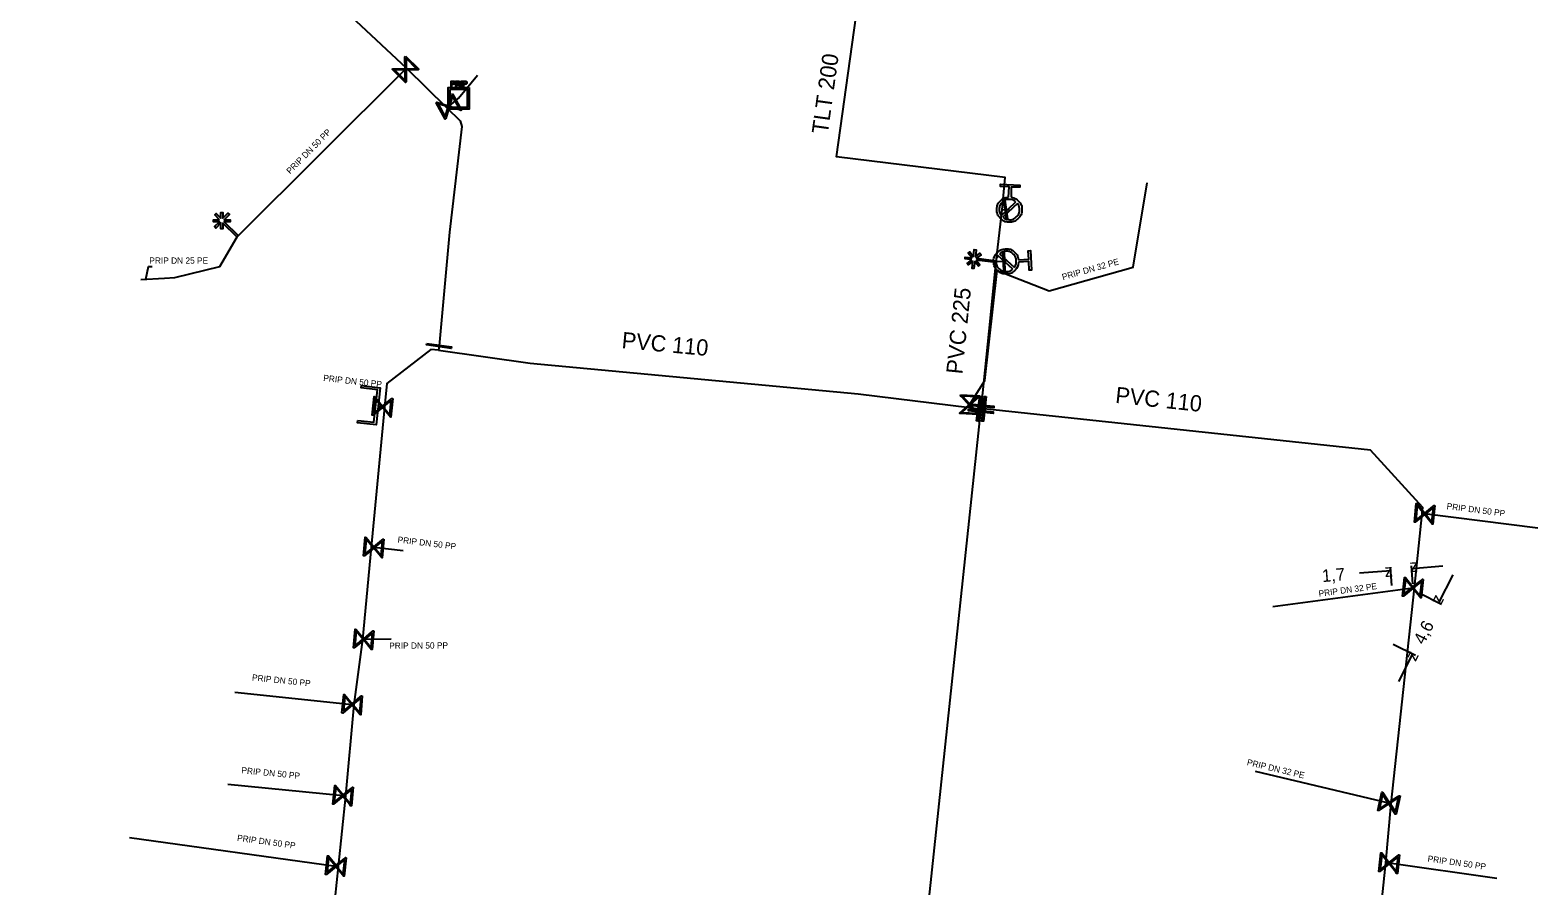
# Model space of a CAD drawing. Extents: x -643842 to -636370, y -1119190 to -1110210.
# Drawn here: x -642415.6 to -642294.6, y -1113998.6 to -1113930 of the extents above; entities that cross this region are included whole.
import ezdxf

# ---------------------------------------------------------------- set-up
doc = ezdxf.new("R2010")
doc.units = 0
for name, color, linetype in [('2', 7, 'Continuous'), ('22', 7, 'Continuous'), ('3', 7, 'Continuous'), ('Default', 7, 'Continuous'), ('Level 10', 7, 'Continuous'), ('Level 16', 7, 'Continuous'), ('Level 18', 7, 'Continuous'), ('Level 20', 7, 'Continuous'), ('Level 21', 7, 'Continuous'), ('Level 23', 7, 'Continuous'), ('Level 33', 7, 'Continuous')]:
    doc.layers.add(name, color=color, linetype=linetype)

msp = doc.modelspace()

# ---------------------------------------------------------------- linework, layer by layer
at = {"layer": '2'}
for points in [[(-642400.41, -1113945.17), (-642400.79, -1113944.79), (-642400.68, -1113944.68), (-642400.31, -1113945.06), (-642400.31, -1113944.59), (-642400.15, -1113944.59), (-642400.15, -1113945.06), (-642399.74, -1113944.65), (-642399.63, -1113944.76), (-642400.05, -1113945.17), (-642399.57, -1113945.17), (-642399.57, -1113945.33), (-642400.04, -1113945.33), (-642398.92, -1113946.45), (-642399.03, -1113946.56), (-642400.15, -1113945.44), (-642400.15, -1113945.91), (-642400.31, -1113945.91), (-642400.31, -1113945.43), (-642400.72, -1113945.84), (-642400.83, -1113945.73), (-642400.42, -1113945.33), (-642400.89, -1113945.33), (-642400.89, -1113945.17), (-642400.41, -1113945.17)], [(-642340.05, -1113948.38), (-642340.59, -1113948.32), (-642340.57, -1113948.17), (-642340.04, -1113948.23), (-642340.33, -1113947.86), (-642340.21, -1113947.76), (-642339.92, -1113948.13), (-642339.85, -1113947.56), (-642339.7, -1113947.58), (-642339.76, -1113948.16), (-642339.39, -1113947.86), (-642339.3, -1113947.98), (-642339.66, -1113948.27), (-642338.09, -1113948.46), (-642338.1, -1113948.61), (-642339.68, -1113948.43), (-642339.39, -1113948.8), (-642339.51, -1113948.89), (-642339.81, -1113948.52), (-642339.87, -1113949.1), (-642340.03, -1113949.08), (-642339.96, -1113948.51), (-642340.33, -1113948.8), (-642340.42, -1113948.68), (-642340.05, -1113948.38)]]:
    msp.add_lwpolyline(points, dxfattribs=at)
at = {"layer": '22'}
msp.add_lwpolyline([(-642406.34, -1113949.94), (-642406.12, -1113948.92), (-642405.83, -1113948.92)], dxfattribs=at)
at = {"layer": '3'}
msp.add_lwpolyline([(-642389.33, -1113961.29), (-642388.03, -1113961.43), (-642387.73, -1113958.82), (-642389.04, -1113958.68), (-642389.02, -1113958.49), (-642387.53, -1113958.66), (-642387.86, -1113961.64), (-642389.35, -1113961.47), (-642389.33, -1113961.29)], dxfattribs=at)
at = {"layer": 'Default'}
for points in [[(-642381.68, -1113934.05), (-642381.64, -1113934.05), (-642381.62, -1113934.06), (-642381.59, -1113934.06), (-642381.56, -1113934.08), (-642381.54, -1113934.09), (-642381.53, -1113934.12), (-642381.52, -1113934.15), (-642381.52, -1113934.18), (-642381.52, -1113934.23), (-642381.55, -1113934.27), (-642381.59, -1113934.31), (-642381.68, -1113934.31)], [(-642381.68, -1113934.26), (-642381.62, -1113934.26), (-642381.6, -1113934.24), (-642381.58, -1113934.22), (-642381.58, -1113934.18), (-642381.58, -1113934.15), (-642381.59, -1113934.13), (-642381.6, -1113934.11), (-642381.62, -1113934.11), (-642381.64, -1113934.1), (-642381.68, -1113934.1)], [(-642381.21, -1113934.39), (-642381.24, -1113934.35), (-642381.25, -1113934.33), (-642381.27, -1113934.31), (-642381.28, -1113934.31), (-642381.29, -1113934.3), (-642381.31, -1113934.29), (-642381.32, -1113934.29), (-642381.34, -1113934.29)], [(-642381.28, -1113934.24), (-642381.24, -1113934.24), (-642381.22, -1113934.24), (-642381.2, -1113934.23), (-642381.19, -1113934.21), (-642381.18, -1113934.19), (-642381.18, -1113934.17), (-642381.18, -1113934.14), (-642381.2, -1113934.12), (-642381.22, -1113934.1), (-642381.27, -1113934.1)], [(-642381.27, -1113934.05), (-642381.21, -1113934.05), (-642381.18, -1113934.06), (-642381.15, -1113934.08), (-642381.14, -1113934.11), (-642381.12, -1113934.14), (-642381.12, -1113934.17), (-642381.12, -1113934.22), (-642381.15, -1113934.25), (-642381.18, -1113934.28), (-642381.24, -1113934.29), (-642381.22, -1113934.3), (-642381.2, -1113934.31), (-642381.18, -1113934.33), (-642381.16, -1113934.37)], [(-642380.72, -1113934.05), (-642380.68, -1113934.05), (-642380.66, -1113934.06), (-642380.62, -1113934.06), (-642380.6, -1113934.08), (-642380.58, -1113934.09), (-642380.57, -1113934.12), (-642380.56, -1113934.15), (-642380.56, -1113934.18), (-642380.56, -1113934.23), (-642380.59, -1113934.27), (-642380.62, -1113934.31), (-642380.72, -1113934.31)], [(-642380.72, -1113934.26), (-642380.66, -1113934.26), (-642380.64, -1113934.24), (-642380.61, -1113934.22), (-642380.61, -1113934.18), (-642380.61, -1113934.15), (-642380.63, -1113934.14), (-642380.64, -1113934.12), (-642380.66, -1113934.11), (-642380.68, -1113934.11), (-642380.72, -1113934.11)], [(-642336.9, -1113943.37), (-642336.55, -1113943.41), (-642336.3, -1113943.68), (-642336.02, -1113943.98), (-642336.03, -1113944.4), (-642336.04, -1113944.81), (-642336.35, -1113945.09), (-642336.65, -1113945.37), (-642337.07, -1113945.36), (-642337.48, -1113945.35), (-642337.76, -1113945.04), (-642338.04, -1113944.74), (-642338.03, -1113944.33), (-642338.02, -1113943.91), (-642337.71, -1113943.63), (-642337.45, -1113943.38), (-642337.09, -1113943.36)], [(-642336.5, -1113943.74), (-642336.71, -1113943.56), (-642337, -1113943.55), (-642337.34, -1113943.53), (-642337.59, -1113943.76), (-642337.83, -1113943.99), (-642337.84, -1113944.33), (-642337.85, -1113944.62), (-642337.68, -1113944.85)], [(-642337.56, -1113944.98), (-642337.35, -1113945.16), (-642337.06, -1113945.17), (-642336.72, -1113945.18), (-642336.48, -1113944.95), (-642336.23, -1113944.72), (-642336.22, -1113944.38), (-642336.21, -1113944.1), (-642336.38, -1113943.87)], [(-642336.29, -1113948.57), (-642336.3, -1113948.93), (-642336.55, -1113949.2), (-642336.83, -1113949.5), (-642337.25, -1113949.52), (-642337.66, -1113949.54), (-642337.97, -1113949.26), (-642338.27, -1113948.98), (-642338.29, -1113948.56), (-642338.31, -1113948.15), (-642338.03, -1113947.84), (-642337.75, -1113947.54), (-642337.33, -1113947.52), (-642336.92, -1113947.5), (-642336.61, -1113947.78), (-642336.34, -1113948.03), (-642336.3, -1113948.39)], [(-642337.95, -1113948.04), (-642338.11, -1113948.26), (-642338.1, -1113948.55), (-642338.09, -1113948.89), (-642337.84, -1113949.12), (-642337.59, -1113949.34), (-642337.25, -1113949.33), (-642336.96, -1113949.32), (-642336.75, -1113949.13)], [(-642336.63, -1113949), (-642336.46, -1113948.78), (-642336.48, -1113948.48), (-642336.49, -1113948.15), (-642336.74, -1113947.92), (-642336.99, -1113947.69), (-642337.32, -1113947.71), (-642337.62, -1113947.72), (-642337.82, -1113947.91)]]:
    msp.add_open_spline(points, degree=3, dxfattribs=at)
at = {"layer": 'Level 10'}
for points in [[(-642308.92, -1113973.52), (-642306.43, -1113973.32)], [(-642306.33, -1113974.53), (-642306.45, -1113973.07)], [(-642304.64, -1113974.4), (-642304.75, -1113972.94)], [(-642302.24, -1113972.99), (-642304.73, -1113973.19)], [(-642301.45, -1113973.68), (-642302.58, -1113975.91)], [(-642304.15, -1113975.12), (-642302.36, -1113976.02)], [(-642306.22, -1113979.23), (-642304.43, -1113980.13)], [(-642305.78, -1113982.25), (-642304.66, -1113980.02)]]:
    msp.add_lwpolyline(points, dxfattribs=at)
at = {"layer": 'Level 16'}
for points in [[(-642385.49, -1113932.04), (-642384.43, -1113933.1), (-642384.48, -1113933.14), (-642384.6, -1113933.14), (-642385.44, -1113933.14), (-642385.44, -1113934.11), (-642385.49, -1113934.16), (-642386.55, -1113933.1), (-642386.5, -1113933.06), (-642385.53, -1113933.06), (-642385.54, -1113932.22), (-642385.54, -1113932.09), (-642385.49, -1113932.04)], [(-642385.45, -1113932.22), (-642385.44, -1113933.05), (-642384.61, -1113933.05), (-642385.45, -1113932.22)], [(-642385.53, -1113933.99), (-642385.53, -1113933.14), (-642386.37, -1113933.15), (-642385.53, -1113933.99)], [(-642381.72, -1113935.06), (-642380.99, -1113936.37), (-642381.05, -1113936.4), (-642381.17, -1113936.36), (-642381.98, -1113936.13), (-642382.25, -1113937.06), (-642382.3, -1113937.1), (-642383.03, -1113935.79), (-642382.98, -1113935.75), (-642382.04, -1113936.02), (-642381.81, -1113935.21), (-642381.78, -1113935.09), (-642381.72, -1113935.06)], [(-642382.3, -1113936.92), (-642382.07, -1113936.11), (-642382.88, -1113935.88), (-642382.3, -1113936.92)], [(-642381.73, -1113935.24), (-642381.96, -1113936.05), (-642381.15, -1113936.27), (-642381.73, -1113935.24)], [(-642337.39, -1113943.6), (-642337.18, -1113945.09), (-642337.27, -1113945.1), (-642337.48, -1113943.61), (-642337.39, -1113943.6)], [(-642337.46, -1113947.76), (-642337.39, -1113949.26), (-642337.48, -1113949.26), (-642337.55, -1113947.76), (-642337.46, -1113947.76)], [(-642383.78, -1113955.1), (-642381.8, -1113955.38), (-642381.82, -1113955.5), (-642383.8, -1113955.22), (-642383.78, -1113955.1)], [(-642386.52, -1113959.51), (-642386.66, -1113961.01), (-642386.73, -1113961), (-642386.81, -1113960.9), (-642387.34, -1113960.25), (-642388.09, -1113960.87), (-642388.16, -1113960.87), (-642388.02, -1113959.37), (-642387.95, -1113959.38), (-642387.33, -1113960.13), (-642386.69, -1113959.59), (-642386.59, -1113959.51), (-642386.52, -1113959.51)], [(-642388.05, -1113960.72), (-642387.4, -1113960.18), (-642387.94, -1113959.54), (-642388.05, -1113960.72)], [(-642386.63, -1113959.66), (-642387.28, -1113960.2), (-642386.74, -1113960.84), (-642386.63, -1113959.66)], [(-642340.93, -1113959.24), (-642339.44, -1113959.3), (-642339.44, -1113959.37), (-642339.54, -1113959.45), (-642340.16, -1113960.02), (-642339.5, -1113960.74), (-642339.5, -1113960.8), (-642341, -1113960.74), (-642341, -1113960.67), (-642340.28, -1113960.02), (-642340.85, -1113959.4), (-642340.94, -1113959.3), (-642340.93, -1113959.24)], [(-642339.65, -1113960.7), (-642340.22, -1113960.08), (-642340.84, -1113960.65), (-642339.65, -1113960.7)], [(-642340.78, -1113959.34), (-642340.22, -1113959.96), (-642339.6, -1113959.39), (-642340.78, -1113959.34)], [(-642340.26, -1113959.95), (-642338.27, -1113960.15), (-642338.29, -1113960.28), (-642340.28, -1113960.08), (-642340.26, -1113959.95)], [(-642339.29, -1113959.35), (-642339.54, -1113961.34), (-642339.66, -1113961.32), (-642339.41, -1113959.34), (-642339.29, -1113959.35)], [(-642338.9, -1113959.36), (-642339.11, -1113961.35), (-642339.24, -1113961.34), (-642339.03, -1113959.35), (-642338.9, -1113959.36)], [(-642340.31, -1113960.38), (-642338.32, -1113960.59), (-642338.33, -1113960.72), (-642340.32, -1113960.51), (-642340.31, -1113960.38)], [(-642302.88, -1113968.11), (-642303.04, -1113969.61), (-642303.1, -1113969.6), (-642303.18, -1113969.5), (-642303.71, -1113968.84), (-642304.47, -1113969.46), (-642304.53, -1113969.45), (-642304.38, -1113967.96), (-642304.31, -1113967.96), (-642303.7, -1113968.72), (-642303.05, -1113968.19), (-642302.95, -1113968.11), (-642302.88, -1113968.11)], [(-642304.42, -1113969.31), (-642303.77, -1113968.78), (-642304.3, -1113968.12), (-642304.42, -1113969.31)], [(-642302.99, -1113968.26), (-642303.64, -1113968.79), (-642303.12, -1113969.44), (-642302.99, -1113968.26)], [(-642387.22, -1113970.8), (-642387.36, -1113972.3), (-642387.43, -1113972.29), (-642387.51, -1113972.19), (-642388.04, -1113971.54), (-642388.79, -1113972.16), (-642388.86, -1113972.16), (-642388.72, -1113970.66), (-642388.65, -1113970.67), (-642388.03, -1113971.42), (-642387.39, -1113970.88), (-642387.29, -1113970.8), (-642387.22, -1113970.8)], [(-642388.75, -1113972.01), (-642388.1, -1113971.47), (-642388.64, -1113970.83), (-642388.75, -1113972.01)], [(-642387.33, -1113970.95), (-642387.98, -1113971.49), (-642387.44, -1113972.13), (-642387.33, -1113970.95)], [(-642303.83, -1113974.04), (-642303.98, -1113975.53), (-642304.05, -1113975.53), (-642304.13, -1113975.42), (-642304.66, -1113974.77), (-642305.41, -1113975.38), (-642305.47, -1113975.38), (-642305.32, -1113973.89), (-642305.25, -1113973.89), (-642304.64, -1113974.65), (-642303.99, -1113974.12), (-642303.89, -1113974.03), (-642303.83, -1113974.04)], [(-642305.37, -1113975.24), (-642304.71, -1113974.7), (-642305.24, -1113974.05), (-642305.37, -1113975.24)], [(-642303.94, -1113974.19), (-642304.59, -1113974.72), (-642304.06, -1113975.37), (-642303.94, -1113974.19)], [(-642388.03, -1113978.18), (-642388.17, -1113979.68), (-642388.24, -1113979.67), (-642388.32, -1113979.57), (-642388.85, -1113978.92), (-642389.6, -1113979.54), (-642389.67, -1113979.54), (-642389.53, -1113978.04), (-642389.46, -1113978.05), (-642388.84, -1113978.8), (-642388.2, -1113978.26), (-642388.1, -1113978.18), (-642388.03, -1113978.18)], [(-642389.56, -1113979.39), (-642388.91, -1113978.85), (-642389.45, -1113978.21), (-642389.56, -1113979.39)], [(-642388.14, -1113978.33), (-642388.79, -1113978.87), (-642388.25, -1113979.51), (-642388.14, -1113978.33)], [(-642388.96, -1113983.4), (-642389.09, -1113984.9), (-642389.16, -1113984.89), (-642389.24, -1113984.79), (-642389.77, -1113984.14), (-642390.52, -1113984.77), (-642390.59, -1113984.76), (-642390.45, -1113983.27), (-642390.38, -1113983.27), (-642389.76, -1113984.02), (-642389.12, -1113983.48), (-642389.02, -1113983.4), (-642388.96, -1113983.4)], [(-642390.48, -1113984.62), (-642389.83, -1113984.08), (-642390.37, -1113983.43), (-642390.48, -1113984.62)], [(-642389.06, -1113983.55), (-642389.71, -1113984.09), (-642389.17, -1113984.73), (-642389.06, -1113983.55)], [(-642389.68, -1113990.73), (-642389.83, -1113992.22), (-642389.9, -1113992.22), (-642389.97, -1113992.11), (-642390.51, -1113991.46), (-642391.26, -1113992.08), (-642391.32, -1113992.07), (-642391.17, -1113990.58), (-642391.1, -1113990.58), (-642390.49, -1113991.34), (-642389.84, -1113990.81), (-642389.74, -1113990.72), (-642389.68, -1113990.73)], [(-642391.21, -1113991.93), (-642390.56, -1113991.39), (-642391.09, -1113990.74), (-642391.21, -1113991.93)], [(-642389.79, -1113990.88), (-642390.44, -1113991.41), (-642389.91, -1113992.06), (-642389.79, -1113990.88)], [(-642305.68, -1113991.42), (-642305.99, -1113992.89), (-642306.06, -1113992.88), (-642306.12, -1113992.77), (-642306.58, -1113992.06), (-642307.39, -1113992.59), (-642307.46, -1113992.58), (-642307.15, -1113991.11), (-642307.09, -1113991.13), (-642306.56, -1113991.94), (-642305.85, -1113991.48), (-642305.75, -1113991.41), (-642305.68, -1113991.42)], [(-642307.34, -1113992.45), (-642306.63, -1113991.99), (-642307.09, -1113991.28), (-642307.34, -1113992.45)], [(-642305.81, -1113991.56), (-642306.51, -1113992.01), (-642306.05, -1113992.71), (-642305.81, -1113991.56)], [(-642390.26, -1113996.38), (-642390.41, -1113997.87), (-642390.48, -1113997.87), (-642390.55, -1113997.76), (-642391.09, -1113997.11), (-642391.84, -1113997.73), (-642391.9, -1113997.72), (-642391.75, -1113996.23), (-642391.68, -1113996.23), (-642391.07, -1113996.99), (-642390.42, -1113996.46), (-642390.32, -1113996.37), (-642390.26, -1113996.38)], [(-642391.79, -1113997.58), (-642391.14, -1113997.04), (-642391.67, -1113996.39), (-642391.79, -1113997.58)], [(-642305.73, -1113996.15), (-642305.88, -1113997.64), (-642305.95, -1113997.64), (-642306.03, -1113997.53), (-642306.56, -1113996.88), (-642307.31, -1113997.49), (-642307.37, -1113997.49), (-642307.22, -1113996), (-642307.15, -1113996), (-642306.54, -1113996.76), (-642305.89, -1113996.23), (-642305.79, -1113996.14), (-642305.73, -1113996.15)], [(-642307.27, -1113997.35), (-642306.61, -1113996.81), (-642307.14, -1113996.16), (-642307.27, -1113997.35)], [(-642305.84, -1113996.3), (-642306.49, -1113996.83), (-642305.96, -1113997.48), (-642305.84, -1113996.3)], [(-642390.37, -1113996.53), (-642391.02, -1113997.06), (-642390.49, -1113997.71), (-642390.37, -1113996.53)]]:
    msp.add_lwpolyline(points, dxfattribs=at)
at = {"layer": 'Level 18'}
for points in [[(-642380.38, -1113934.56), (-642380.38, -1113936.3), (-642382.08, -1113936.3), (-642382.08, -1113934.56), (-642380.38, -1113934.56)], [(-642381.93, -1113934.71), (-642381.93, -1113936.15), (-642380.52, -1113936.15), (-642380.52, -1113934.71), (-642381.93, -1113934.71)], [(-642381.84, -1113934.48), (-642381.84, -1113934.05), (-642381.68, -1113934.05)], [(-642381.68, -1113934.31), (-642381.79, -1113934.31), (-642381.79, -1113934.48), (-642381.84, -1113934.48)], [(-642381.68, -1113934.1), (-642381.79, -1113934.1), (-642381.79, -1113934.26)], [(-642381.79, -1113934.26), (-642381.68, -1113934.26)], [(-642381.46, -1113934.48), (-642381.46, -1113934.05), (-642381.27, -1113934.05)], [(-642381.34, -1113934.29), (-642381.4, -1113934.29), (-642381.4, -1113934.48), (-642381.46, -1113934.48)], [(-642381.27, -1113934.1), (-642381.4, -1113934.1), (-642381.4, -1113934.24)], [(-642381.4, -1113934.24), (-642381.28, -1113934.24)], [(-642381.16, -1113934.37), (-642381.08, -1113934.48), (-642381.15, -1113934.48), (-642381.21, -1113934.39)], [(-642381.02, -1113934.49), (-642381.02, -1113934.05), (-642380.97, -1113934.05), (-642380.97, -1113934.49), (-642381.02, -1113934.49)], [(-642380.88, -1113934.49), (-642380.88, -1113934.05), (-642380.72, -1113934.05)], [(-642380.72, -1113934.31), (-642380.83, -1113934.31), (-642380.83, -1113934.49), (-642380.88, -1113934.49)], [(-642380.72, -1113934.11), (-642380.83, -1113934.11), (-642380.83, -1113934.26)], [(-642380.83, -1113934.26), (-642380.72, -1113934.26)]]:
    msp.add_lwpolyline(points, dxfattribs=at)
at = {"layer": 'Level 21'}
for points in [[(-642338.1, -1113948.54), (-642337.61, -1113944.39), (-642337.37, -1113941.79), (-642350.9, -1113940.13), (-642347.29, -1113914.2), (-642349.13, -1113909.2), (-642347.49, -1113904.89), (-642346.28, -1113901.55), (-642341.72, -1113889.71), (-642340.14, -1113885.6), (-642337.19, -1113878.7), (-642336.7, -1113878.3), (-642329.85, -1113877.19), (-642329.36, -1113876.72), (-642327.55, -1113870.97), (-642326.9, -1113868.84), (-642323.63, -1113858.22), (-642322.47, -1113854.12), (-642321.24, -1113849.83), (-642316.36, -1113833.18), (-642314.74, -1113827.82), (-642310.23, -1113812.83)], [(-642434.76, -1113886.16), (-642434.32, -1113886.59), (-642432.76, -1113887.98), (-642428.89, -1113891.67), (-642427.35, -1113893.15), (-642421.67, -1113898.59), (-642417.24, -1113902.73), (-642416.77, -1113903.23), (-642412.71, -1113907.1), (-642409.44, -1113910.22), (-642406.14, -1113913.35), (-642404.35, -1113915.04), (-642391.9, -1113926.9), (-642385.4, -1113933.01), (-642382.19, -1113936.17), (-642381.1, -1113937.25), (-642380.97, -1113937.68), (-642381.95, -1113946.17), (-642382.8, -1113955.3), (-642382.85, -1113955.65)], [(-642339.3, -1113960.36), (-642339.28, -1113960.12), (-642338.65, -1113954.11), (-642338.1, -1113948.54), (-642337.47, -1113948.51)], [(-642382.85, -1113955.65), (-642383.46, -1113955.6), (-642386.98, -1113958.33), (-642387.19, -1113960.21), (-642388.26, -1113971.45), (-642388.95, -1113978.86), (-642389.64, -1113984.09), (-642390.31, -1113991.42), (-642390.9, -1113997.08), (-642391.82, -1114006.07), (-642392.02, -1114008.04), (-642392.79, -1114015.45), (-642393.24, -1114019.02), (-642394, -1114027.38), (-642394.48, -1114032.1), (-642395.39, -1114040.99), (-642395.65, -1114043.59), (-642396.45, -1114051.15), (-642396.76, -1114054.01), (-642397.62, -1114061.49), (-642398.11, -1114067.21)], [(-642382.85, -1113955.65), (-642375.5, -1113956.69), (-642349.16, -1113959.14), (-642340.23, -1113960.24), (-642339.47, -1113960.34), (-642339.3, -1113960.36)], [(-642355.93, -1114118.73), (-642355.92, -1114118.44), (-642354.11, -1114099.81), (-642353.66, -1114095.65), (-642351.42, -1114074.5), (-642339.32, -1113960.55), (-642339.3, -1113960.36)], [(-642350.59, -1114119.3), (-642350.58, -1114118.63), (-642350.38, -1114117.38), (-642349.8, -1114116.93), (-642322.25, -1114119.52), (-642321.46, -1114110.11), (-642318.48, -1114107.64), (-642316.72, -1114092.63), (-642315.6, -1114083.79), (-642313.37, -1114060.35), (-642311.96, -1114046.65), (-642310.13, -1114028.65), (-642309.98, -1114027.23), (-642308.29, -1114010.85), (-642306.82, -1113996.78), (-642306.38, -1113992.04), (-642304.52, -1113974.71), (-642303.9, -1113968.74), (-642303.85, -1113968.27), (-642308.05, -1113963.66), (-642339.07, -1113960.35), (-642339.3, -1113960.36)]]:
    msp.add_lwpolyline(points, dxfattribs=at)
at = {"layer": 'Level 23'}
for points in [[(-642398.97, -1113946.51), (-642385.49, -1113933.1), (-642385.4, -1113933.01)], [(-642382.19, -1113936.17), (-642382.01, -1113936.08), (-642381.23, -1113935.43), (-642379.71, -1113933.56)], [(-642340.23, -1113960.24), (-642340.22, -1113960.02), (-642338.99, -1113958.09), (-642338.02, -1113949.25), (-642333.84, -1113950.89), (-642327.1, -1113948.99), (-642325.97, -1113942.22)], [(-642337.61, -1113944.39), (-642337.33, -1113944.35), (-642337.03, -1113944.36)], [(-642406.72, -1113949.96), (-642404.84, -1113949.86), (-642404.01, -1113949.81), (-642400.4, -1113948.93), (-642399, -1113946.54), (-642398.97, -1113946.51)], [(-642337.47, -1113948.51), (-642337.29, -1113948.52)], [(-642387.69, -1113960.15), (-642387.34, -1113960.19), (-642387.19, -1113960.21)], [(-642294.62, -1113969.93), (-642303.71, -1113968.78), (-642303.9, -1113968.74)], [(-642385.69, -1113971.76), (-642388.04, -1113971.48), (-642388.26, -1113971.45)], [(-642315.89, -1113976.22), (-642304.65, -1113974.71), (-642304.52, -1113974.71)], [(-642386.64, -1113978.85), (-642388.85, -1113978.86), (-642388.95, -1113978.86)], [(-642399.18, -1113983.1), (-642389.77, -1113984.08), (-642389.64, -1113984.09)], [(-642306.38, -1113992.04), (-642306.57, -1113992), (-642317.29, -1113989.45)], [(-642399.75, -1113990.49), (-642390.5, -1113991.4), (-642390.31, -1113991.42)], [(-642407.64, -1113994.77), (-642391.08, -1113997.05), (-642390.9, -1113997.08)], [(-642297.9, -1113998.05), (-642306.55, -1113996.82), (-642306.82, -1113996.78)]]:
    msp.add_lwpolyline(points, dxfattribs=at)
at = {"layer": 'Level 33'}
for points in [[(-642337.09, -1113943.36), (-642337.06, -1113942.54), (-642337.75, -1113942.52), (-642337.74, -1113942.33), (-642336.18, -1113942.39), (-642336.19, -1113942.57), (-642336.88, -1113942.55), (-642336.9, -1113943.37)], [(-642337.68, -1113944.85), (-642336.5, -1113943.74)], [(-642336.38, -1113943.87), (-642337.56, -1113944.98)], [(-642336.75, -1113949.13), (-642337.95, -1113948.04)], [(-642337.82, -1113947.91), (-642336.63, -1113949)], [(-642336.3, -1113948.39), (-642335.48, -1113948.35), (-642335.51, -1113947.66), (-642335.33, -1113947.65), (-642335.26, -1113949.21), (-642335.44, -1113949.22), (-642335.47, -1113948.53), (-642336.29, -1113948.57)]]:
    msp.add_lwpolyline(points, dxfattribs=at)

# ---------------------------------------------------------------- texts
at = {"layer": '22'}
for s, rotation, p in [('PRIP DN 50 PP', 45.2363, (-642394.75, -1113941.54)), ('PRIP DN 32 PE', 15.7431, (-642332.73, -1113950.03)), ('PRIP DN 50 PP', 353.5676, (-642392.11, -1113958.11)), ('PRIP DN 50 PP', 352.6858, (-642301.96, -1113968.4)), ('PRIP DN 50 PP', 353.1969, (-642386.15, -1113971.09)), ('PRIP DN 32 PE', 7.6334, (-642312.18, -1113975.44)), ('PRIP DN 50 PP', 0.2476, (-642386.8, -1113979.61)), ('PRIP DN 50 PP', 354.0551, (-642397.83, -1113982.15)), ('PRIP DN 50 PP', 354.3784, (-642398.68, -1113989.6)), ('PRIP DN 32 PE', 346.6544, (-642318, -1113988.94)), ('PRIP DN 50 PP', 352.1606, (-642399.03, -1113995.02)), ('PRIP DN 50 PP', 351.9068, (-642303.49, -1113996.69))]:
    msp.add_text(s, height=0.5, rotation=rotation, dxfattribs=at).set_placement(p)
msp.add_text('PRIP DN 25 PE', height=0.5, dxfattribs=at).set_placement((-642406.05, -1113948.7))
at = {"layer": 'Level 10'}
for s, rotation, p in [('1,7', 4.5757, (-642311.91, -1113974.26)), ('z', 4.5757, (-642306.89, -1113973.86)), ('z', 184.5757, (-642304.27, -1113972.65)), ('z', 243.1924, (-642302.8, -1113975.24)), ('4,6', 63.1924, (-642303.76, -1113979.34)), ('z', 63.1924, (-642304.44, -1113980.69))]:
    msp.add_text(s, height=1, rotation=rotation, dxfattribs=at).set_placement(p)
at = {"layer": 'Level 20'}
for s, rotation, p in [('TLT 200', 82.0708, (-642351.61, -1113938.35)), ('PVC 225', 84.1853, (-642340.81, -1113957.61)), ('PVC 110', 354.686, (-642368.18, -1113955.47)), ('PVC 110', 353.9719, (-642328.57, -1113959.87))]:
    msp.add_text(s, height=1.3, rotation=rotation, dxfattribs=at).set_placement(p)

doc.saveas('drawing.dxf')
